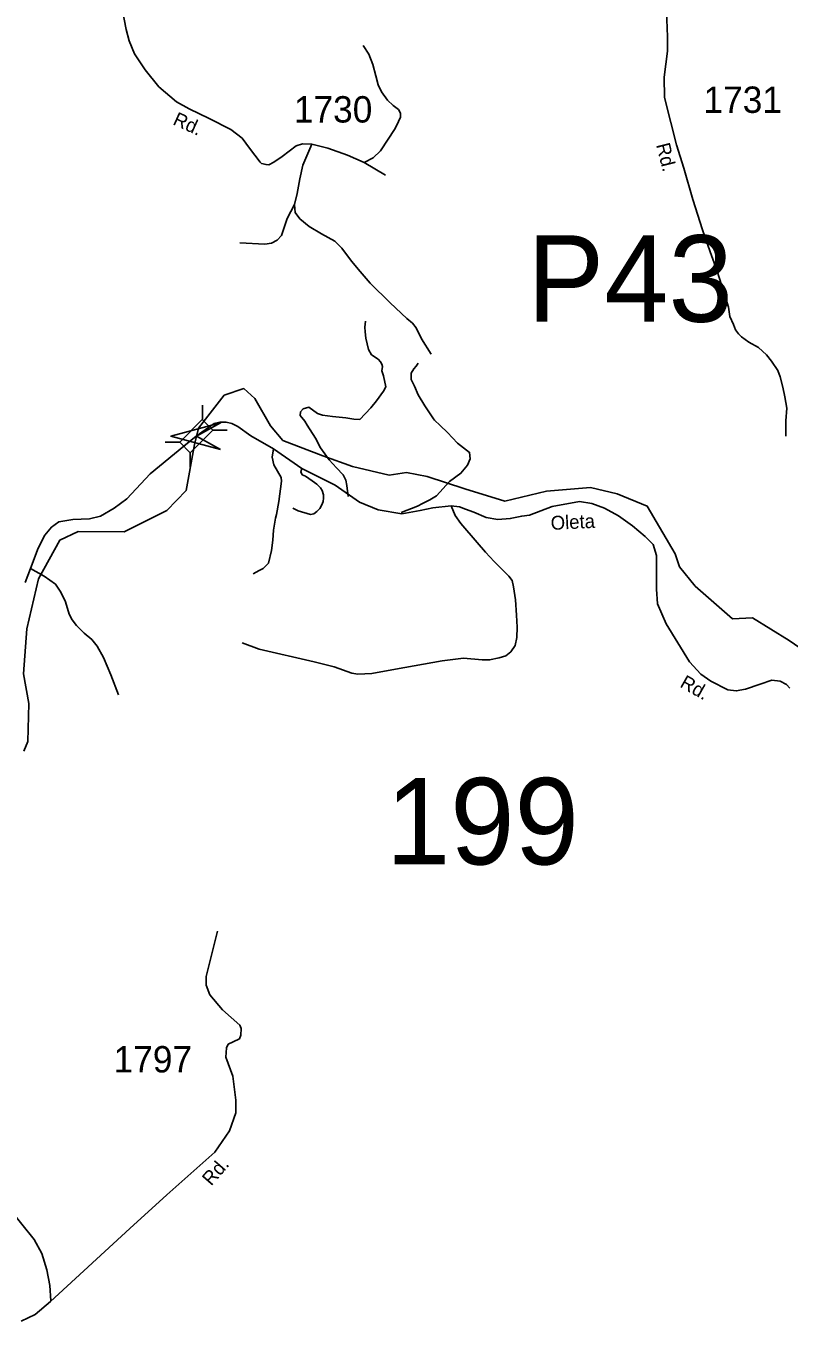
# Model space of a CAD drawing. Extents: x 884530 to 1028605, y 526725 to 653634.
# Drawn here: x 996441 to 1000059, y 589238 to 595376 of the extents above; entities that cross this region are included whole.
import ezdxf

# ---------------------------------------------------------------- set-up
doc = ezdxf.new("R2010")
doc.units = 0
for name, color, linetype in [('Exist Hydrographic Creek Single Shore', 7, 'Continuous'), ('Exist Road Non-System Type 51', 7, 'Continuous'), ('Exist Road Secondary Structure Pipe Number Label', 7, 'Continuous'), ('Exist Road Secondary Structure Standard Bridge Attributed CELL', 7, 'Continuous'), ('Exist Road Secondary Structure Standard Bridge CELL', 7, 'Continuous'), ('Exist Road Secondary Structure Standard Bridge Number Label', 7, 'Continuous'), ('Exist Road Secondary Type 51 Attributed', 7, 'Continuous'), ('Exist Road Secondary Type 51 Label', 7, 'Continuous'), ('Exist Road Secondary Type 51 Number Label', 7, 'Continuous')]:
    doc.layers.add(name, color=color, linetype=linetype)

msp = doc.modelspace()

# ---------------------------------------------------------------- linework, layer by layer
at = {"layer": 'Exist Hydrographic Creek Single Shore'}
msp.add_lwpolyline([(996431.3, 591938.3), (996450.7, 591985.1), (996454.6, 592164.2), (996430.4, 592305), (996446.4, 592519.3), (996501.6, 592755.7), (996602.2, 592939.6), (996688.3, 592980.7), (996907.4, 592978.3), (997108.8, 593080.1), (997200.4, 593173.7), (997240.8, 593393), (997259.9, 593469.3), (997381.4, 593626.6), (997474.3, 593657.6), (997526.7, 593609.9), (997600.5, 593481.2), (997659.6, 593411.5), (997849.4, 593338.3), (997989.9, 593288.2), (998163.8, 593247.7), (998244.7, 593259.6), (998342.4, 593240.5), (998522.4, 593182.2), (998711.4, 593123.9), (998909.2, 593171.4), (999116.5, 593188.1), (999243.4, 593158), (999386.3, 593100.8), (999519.1, 592874.2), (999539.5, 592812.9), (999613, 592721), (999790.6, 592565.8), (999885.4, 592571.3), (1000058.5, 592464.2), (1000327.5, 592278.3)], dxfattribs=at)
at = {"layer": 'Exist Road Non-System Type 51'}
for points in [[(998044, 594729.5), (998086.9, 594750.9), (998121.2, 594783.8), (998191.3, 594889.7), (998207, 594922.6), (998216.3, 594944), (998216.3, 594962.6), (998207.7, 594979.8), (998182, 594998.4), (998154.8, 595024.1), (998126.2, 595064.2), (998110.5, 595097.1), (998100.5, 595140), (998086.2, 595192.9), (998066.2, 595243), (998040.5, 595283)], [(997796, 594815.3), (997754.6, 594716.6), (997740.3, 594652.2), (997727.4, 594582.2), (997713.8, 594530.7)], [(999559.9, 594702.3), (999602.2, 594554), (999647.5, 594409.7), (999684.3, 594306), (999715.3, 594219.3), (999753.1, 594105.2), (999771.9, 594043), (999777.6, 593999.6), (999794.6, 593961), (999804.9, 593936.4), (999819.1, 593917.6), (999833.1, 593902.5), (999867.1, 593877.1), (999913.3, 593851.6), (999952, 593816.7), (999975.5, 593787.5), (1000005.6, 593743.9), (1000016, 593713), (1000029.3, 593664), (1000037.8, 593617.8), (1000048.1, 593565), (1000042.5, 593504.7), (1000042.6, 593431.8)], [(997713.8, 594530.7), (997679.5, 594463.4), (997652.4, 594383.3), (997632.3, 594360.4), (997605.2, 594346.1), (997573.7, 594341.8), (997455.1, 594349)], [(997713.8, 594530.7), (997718.1, 594492), (997739.6, 594462), (997783.9, 594426.2), (997842.5, 594390.5), (997905.4, 594356.2), (997938.3, 594323.3), (997984, 594261.7), (998025.5, 594213.1), (998073.3, 594157.3), (998167.7, 594064.3), (998247, 593990), (998274.2, 593967.1), (998291.3, 593945.6), (998315.6, 593892.7), (998361.4, 593821.2)], [(997968.1, 593146.3), (997962.3, 593198.3), (997957.2, 593223.6), (997945.7, 593248.9), (997914, 593281.4), (997879.3, 593320.4), (997837.9, 593377.2), (997814.5, 593422), (997773.9, 593483.9), (997762.7, 593503.2), (997741.4, 593530.6), (997743.3, 593547.9), (997755.6, 593561.1), (997783, 593569.2), (997823.6, 593538.7), (997847.1, 593531.4), (997894.2, 593525.7), (997957.3, 593518.8), (997995.2, 593513), (998023.8, 593511.3), (998075.5, 593566.1), (998103.2, 593599.2), (998135.5, 593645.4), (998147.7, 593665.7), (998136.5, 593718.5), (998128.3, 593740.9), (998131, 593761.7), (998128.6, 593773.3), (998121.9, 593784.4), (998110.1, 593796.7), (998078.6, 593818.1), (998065.4, 593842.4), (998052.2, 593896.2), (998049.1, 593926.7), (998048.2, 593948.1), (998051.2, 593976.5)], [(998220.1, 593069.8), (998296.6, 593100.9), (998320.5, 593113.1), (998355.1, 593129.8), (998386.9, 593149.2), (998448.5, 593216.8), (998502.8, 593255.9), (998533.8, 593294.2), (998546.5, 593325.2), (998544.2, 593355.1), (998486.7, 593398.7), (998439.3, 593449.7), (998404, 593481.7), (998378.3, 593507.4), (998373.6, 593514.2), (998332.4, 593575.7), (998301.2, 593628.5), (998283.5, 593668.7), (998268, 593700.3), (998268, 593730), (998279.5, 593750.3), (998290.3, 593763.8), (998299.9, 593777.4)], [(997614.8, 593371.5), (997607.8, 593332), (997616.6, 593295.7), (997650.5, 593236.7), (997652.9, 593219.2), (997640, 593121.6), (997629.3, 593060.6), (997624.5, 593043.2), (997614.8, 592987), (997611.9, 592939.6), (997605.1, 592890.3), (997591.6, 592830.2), (997566.4, 592805.4), (997547.6, 592795.4), (997518.8, 592779.1)], [(997749.3, 593278.4), (997744.3, 593263.3), (997750.7, 593249.3), (997765.9, 593241.6), (997797.7, 593220), (997820.9, 593204.8), (997838.1, 593187.5), (997846.1, 593173.7), (997852.5, 593153.5), (997851.9, 593138.4), (997849.7, 593122.5), (997843.9, 593105.9), (997834.6, 593089.3), (997820.9, 593074.9), (997805.5, 593063.1), (997789.8, 593061.1), (997731.1, 593078.4), (997705.8, 593090.7)], [(998456.9, 593101.6), (998476.4, 593055.4), (998502.5, 593017.8), (998579.7, 592927.6), (998620.2, 592882.1), (998660.5, 592837.3), (998695.2, 592803.4), (998730.6, 592768), (998745.7, 592747.7), (998752.9, 592717.5), (998761.6, 592655.4), (998767, 592583.6), (998769.1, 592527.4), (998768, 592477.9), (998760.3, 592439.3), (998739.3, 592410), (998716.3, 592391), (998684.3, 592381), (998639.2, 592371.1), (998604, 592371.1), (998516, 592379.9), (998413.7, 592366.7), (998193.5, 592328.2), (998080.1, 592307.2), (998015.1, 592304), (997986.6, 592308), (997901.9, 592339.2), (997808.2, 592362.3), (997546.3, 592421.8), (997467, 592452.6)], [(996462.5, 592804), (996527.7, 592768.6), (996581.4, 592729.7), (996606.5, 592692), (996628.3, 592646.2), (996646.5, 592587.9), (996660.3, 592561.6), (996680.8, 592535.3), (996717.4, 592498.7), (996753.4, 592467.8), (996779.7, 592435.8), (996808.3, 592383.2), (996843.7, 592300.8), (996879.7, 592205.9)], [(996559.3, 589333.3), (996554.4, 589405.7), (996540.5, 589480), (996516.7, 589558.3), (996480, 589624.6), (996364.2, 589770.3), (996299.8, 589877.3), (996228.4, 589994.3)]]:
    msp.add_lwpolyline(points, dxfattribs=at)
at = {"layer": 'Exist Road Secondary Structure Standard Bridge Attributed CELL'}
msp.add_lwpolyline([(997363.8, 593368.7), (997128.3, 593431.8), (997363.8, 593494.9), (997250.2, 593431.8)], close=True, dxfattribs=at)
at = {"layer": 'Exist Road Secondary Structure Standard Bridge CELL'}
for p, q in [((997277.7, 593509.9), (997277.7, 593578.9)), ((997326.5, 593461.1), (997395.5, 593461.1)), ((997101.7, 593403.3), (997170.7, 593403.3)), ((997220.6, 593284.4), (997220.6, 593353.4))]:
    msp.add_line(p, q, dxfattribs=at)
msp.add_lwpolyline([(997170.7, 593403.3), (997277.5, 593510.1), (997327.4, 593460.2), (997220.6, 593353.4)], close=True, dxfattribs=at)
at = {"layer": 'Exist Road Secondary Type 51 Attributed'}
for points in [[(999299, 596792.2), (999360, 596582.1), (999374.4, 596535.6), (999399.8, 596392.6), (999437, 596154.4), (999455.4, 596029.8), (999467.3, 595881.1), (999474.4, 595800.9), (999469.8, 595615.6), (999478.2, 595447.3), (999482.1, 595325), (999481.9, 595257), (999466.4, 595133.3), (999467.4, 595037.4), (999498.3, 594918), (999524.5, 594812.1), (999559.9, 594702.3)], [(996896.3, 595465.7), (996916.9, 595358.7), (996931.4, 595306), (996955.5, 595244.1), (997006.7, 595168.8), (997072, 595088.1), (997155.5, 595017.1), (997214.8, 594983.4), (997309.3, 594936.9), (997412.2, 594885.4), (997466.5, 594843.9), (997500.8, 594796.7), (997550.9, 594730.9), (997558.2, 594724.3), (997579.4, 594719.5), (997593.4, 594717.4), (997616.3, 594730.4), (997655.2, 594756.7), (997722.4, 594808.2), (997751.7, 594816.7), (997796, 594815.3), (997871.9, 594797.2), (997966.2, 594764.3), (998044, 594729.5), (998145.5, 594669.4)], [(1000061.5, 592236.9), (1000046.1, 592254.5), (1000016.5, 592269.9), (999976.3, 592274.8), (999922, 592256.6), (999851.3, 592233.4), (999807.9, 592224.8), (999767.9, 592229.9), (999688, 592270), (999640.9, 592304.5), (999586.9, 592362.5), (999475.5, 592541.7), (999435.3, 592637.6), (999429.6, 592706.6), (999429.6, 592866.2), (999413.5, 592919.1), (999375.6, 592957), (999315.9, 593007.6), (999249.3, 593054.7), (999183.8, 593090.3), (999123, 593113.2), (999065.5, 593122.4), (998935.3, 593098), (998827.8, 593056.9), (998791.1, 593053.5), (998737.1, 593040.9), (998678.5, 593037.4), (998623.4, 593046.6), (998563.7, 593071.9), (998524.6, 593086.2), (998497.1, 593097.2), (998456.9, 593101.6), (998369.6, 593092), (998309.9, 593079.4), (998222.7, 593064.5), (998111.2, 593082.8), (998022.8, 593118.4), (997906.8, 593200), (997749.3, 593278.4), (997614.8, 593371.5), (997506.7, 593433.2), (997445.5, 593477.7), (997416.9, 593492.5), (997390.6, 593498.2), (997360.9, 593498.2), (997333.5, 593492), (997247.9, 593431.4)], [(997247.9, 593431.4), (997189.5, 593385.2), (997030, 593254.1), (996920.2, 593134.2), (996860.3, 593091.1), (996795.1, 593053.2), (996742.5, 593039.6), (996663.7, 593036.2), (996597.5, 593025.4), (996563, 593001.2), (996530.5, 592961.9), (996500.2, 592900.8), (996462.5, 592804), (996437.4, 592738.9)], [(996418.3, 589237.6), (996485.4, 589268.6), (996557.7, 589330.6), (996934.4, 589676.6), (997109.9, 589836.7), (997337, 590038.1), (997406.7, 590140.1), (997436.7, 590224.2), (997436.7, 590284.3), (997421.7, 590398.4), (997388.7, 590488.5), (997391.7, 590533.5), (997400, 590550.1), (997423.4, 590561.1), (997453.4, 590576.1), (997460, 590592.2), (997461.5, 590623.7), (997455.5, 590640.2), (997373.7, 590712.3), (997313.7, 590784.4), (997295.7, 590829.4), (997295.7, 590871.4), (997349.5, 591086)]]:
    msp.add_lwpolyline(points, dxfattribs=at)

# ---------------------------------------------------------------- texts
at = {"layer": 'Exist Road Secondary Structure Pipe Number Label'}
msp.add_text('P43', height=410.1, dxfattribs=at).set_placement((998816.4, 593974))
at = {"layer": 'Exist Road Secondary Structure Standard Bridge Number Label'}
msp.add_text('199', height=410.1, dxfattribs=at).set_placement((998147.2, 591401.9))
at = {"layer": 'Exist Road Secondary Type 51 Label'}
for s, rotation, p in [('Rd.', 335.80573, (997133.5, 594910.8)), ('Rd.', 284.1119, (999427.9, 594813)), ('Oleta', 2.83152, (998930.2, 592987.3)), ('Rd.', 330.47397, (999536.7, 592245.8)), ('Rd.', 48.92791, (997319.5, 589875))]:
    msp.add_text(s, height=65.62, rotation=rotation, dxfattribs=at).set_placement(p)
at = {"layer": 'Exist Road Secondary Type 51 Number Label'}
for s, p in [('1730', (997711.4, 594918.4)), ('1731', (999652.7, 594964.1)), ('1797', (996856.9, 590416.1))]:
    msp.add_text(s, height=125, dxfattribs=at).set_placement(p)

doc.saveas('drawing.dxf')
